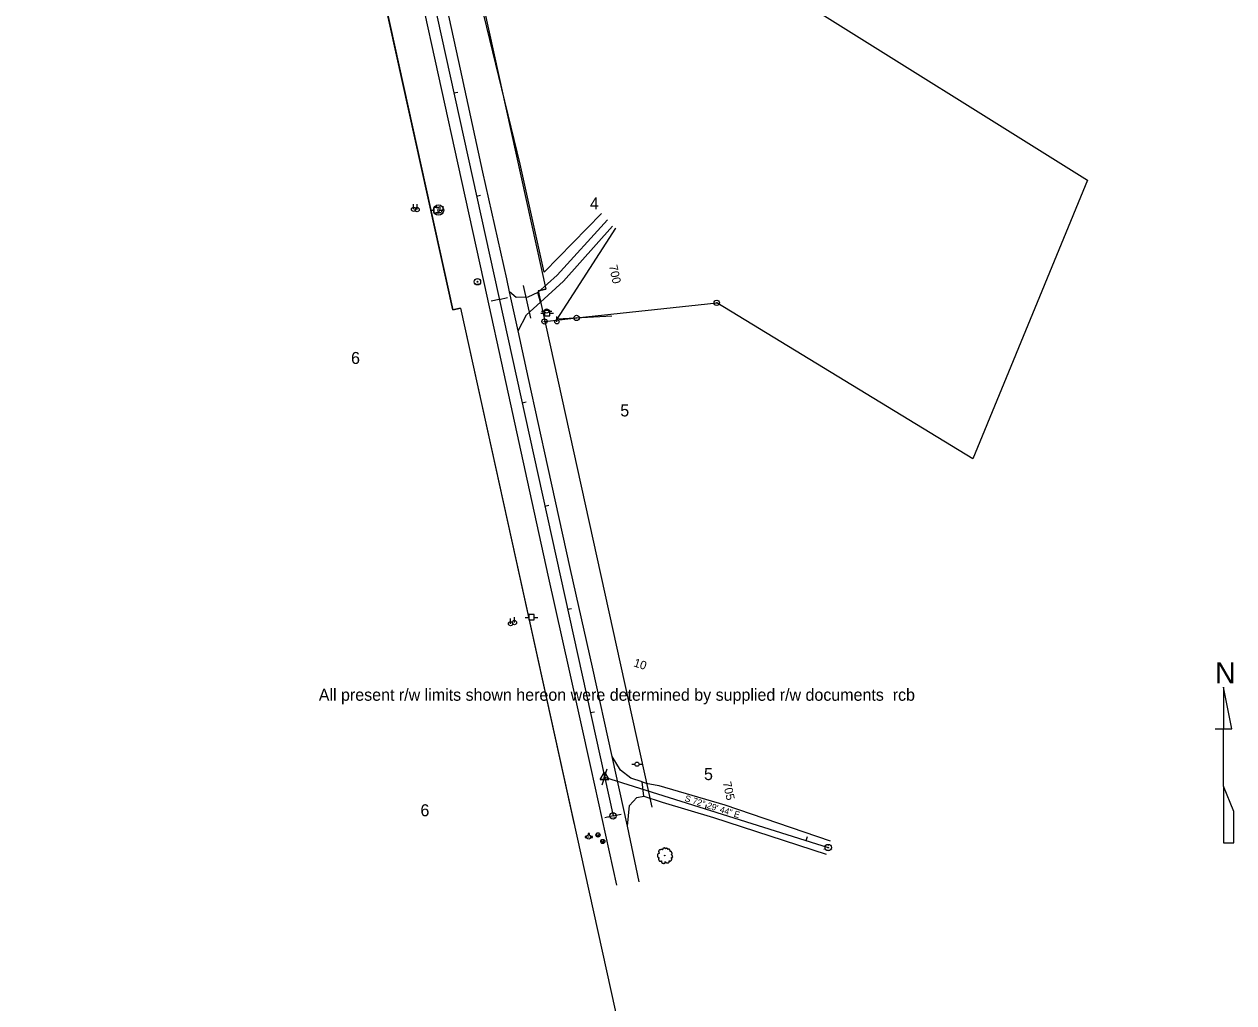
# Model space of a CAD drawing. Extents: x 2519952 to 2531965, y 848341 to 887632.
# Drawn here: x 2524121 to 2525265, y 855014 to 855939 of the extents above; entities that cross this region are included whole.
import ezdxf

# ---------------------------------------------------------------- set-up
doc = ezdxf.new("R2010")
doc.units = 0
for name, color, linetype in [('RD_EX_DR_Pipe', 7, 'Continuous'), ('RD_EX_Driveway', 7, 'Continuous'), ('RD_EX_DV_Prop', 7, 'Continuous'), ('RD_EX_DV_PropPin', 7, 'Continuous'), ('RD_EX_DV_TX_Prop', 7, 'Continuous'), ('RD_EX_Misc', 7, 'Continuous'), ('RD_EX_Road', 7, 'Continuous'), ('RD_EX_RW', 7, 'Continuous'), ('RD_EX_RW_TX', 7, 'Continuous'), ('RD_EX_UT', 7, 'Continuous'), ('RD_EX_VEG', 7, 'Continuous'), ('RD_HC_Cl', 7, 'Continuous'), ('RD_HC_Data', 7, 'Continuous'), ('RD_HC_Data_Tic', 7, 'Continuous'), ('RD_HC_TX_Sta50', 7, 'Continuous'), ('RD_HC_txCode', 7, 'Continuous'), ('RD_SMD_Locator', 7, 'Continuous')]:
    doc.layers.add(name, color=color, linetype=linetype)

msp = doc.modelspace()

# ---------------------------------------------------------------- linework, layer by layer
at = {"layer": 'RD_EX_DR_Pipe'}
msp.add_line((2524600.2160803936, 855661.0742784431), (2524593.3398803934, 855691.8717784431), dxfattribs=at)
at = {"layer": 'RD_EX_Driveway'}
for points in [[(2524672.6067803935, 855753.8669784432), (2524624.9417803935, 855701.7143784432), (2524606.6570803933, 855685.256078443)], [(2524609.1601803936, 855675.995578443), (2524630.9958803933, 855696.056178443), (2524677.3303803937, 855747.8359784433)], [(2524588.0300803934, 855648.885178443), (2524595.9174803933, 855664.1376784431), (2524609.1601803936, 855675.995578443), (2524606.6570803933, 855685.256078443), (2524597.4105803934, 855680.7446784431), (2524586.3519803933, 855680.4811784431), (2524580.0070803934, 855685.7148784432)], [(2524691.5292803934, 855180.7006784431), (2524693.4451803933, 855200.1742784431), (2524700.214680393, 855207.6864784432), (2524706.838580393, 855208.9093784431), (2524705.2389803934, 855222.3574784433), (2524694.5353803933, 855225.961578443), (2524684.8454803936, 855233.6391784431), (2524676.9115803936, 855246.424578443)]]:
    msp.add_lwpolyline(points, dxfattribs=at)
at = {"layer": 'RD_EX_DV_Prop'}
for p, q in [((2524452.9761756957, 856420.7578417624), (2524614.2639621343, 855688.305624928)), ((2524526.3696961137, 855668.9510905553), (2524365.081909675, 856401.40330739)), ((2524506.0881275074, 856179.5618547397), (2525126.3845258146, 855791.2982655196)), ((2525126.3845258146, 855791.2982655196), (2525018.021774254, 855528.092179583)), ((2524606.939439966, 855686.6927470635), (2524614.2639621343, 855688.305624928)), ((2524606.939438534, 855686.6927467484), (2524714.4646312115, 855198.3912678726)), ((2524533.694218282, 855670.5639684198), (2524526.3696961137, 855668.9510905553)), ((2524533.6942168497, 855670.5639681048), (2524730.2884579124, 854777.7754386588)), ((2524643.4141803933, 855661.1964784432), (2524775.8276803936, 855675.4425784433)), ((2525018.021774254, 855528.092179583), (2524775.8276803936, 855675.4425784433)), ((2524613.287067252, 855657.8664185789), (2524643.4141803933, 855661.1964784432)), ((2524613.0704803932, 855657.8424784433), (2524613.287067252, 855657.8664185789))]:
    msp.add_line(p, q, dxfattribs=at)
at = {"layer": 'RD_EX_DV_PropPin'}
for centre, radius in [((2524775.8276595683, 855675.4425680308), 2.499000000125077), ((2524775.8276595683, 855675.4425784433), 0.24990000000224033), ((2524613.070459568, 855657.8424680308), 2.499000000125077), ((2524643.414159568, 855661.1964680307), 2.499000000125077), ((2524643.414159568, 855661.1964784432), 0.24990000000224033), ((2524613.070459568, 855657.8424784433), 0.24990000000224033)]:
    msp.add_circle(centre, radius, dxfattribs=at)
at = {"layer": 'RD_EX_Misc'}
for p, q in [((2525262.666532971, 855272.6970592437), (2525254.8265329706, 855311.8987259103)), ((2525254.8265329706, 855311.8987259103), (2525254.8265329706, 855311.8987259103)), ((2525254.8265329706, 855311.8987259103), (2525254.8265329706, 855272.6970592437)), ((2525246.986532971, 855272.6970592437), (2525254.8265329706, 855272.6970592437)), ((2525254.8265329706, 855218.3015592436), (2525254.8265329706, 855272.6970592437)), ((2525254.8265329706, 855272.6970592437), (2525262.666532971, 855272.6970592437)), ((2525262.666532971, 855272.6970592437), (2525262.666532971, 855273.1620592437)), ((2525264.626532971, 855194.295392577), (2525254.8265329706, 855218.3015592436)), ((2525254.8265329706, 855218.3015592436), (2525254.8265329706, 855164.8937259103)), ((2525264.626532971, 855164.8937259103), (2525264.626532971, 855194.5670592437)), ((2525264.626532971, 855194.5670592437), (2525264.626532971, 855194.295392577)), ((2525254.8265329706, 855164.8937259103), (2525264.626532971, 855164.8937259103))]:
    msp.add_line(p, q, dxfattribs=at)
at = {"layer": 'RD_EX_Road'}
for p, q in [((2524512.8502803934, 855891.0007784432), (2524490.3128803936, 855993.6579784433)), ((2524533.7905803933, 855896.2723784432), (2524511.1552803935, 855999.8680784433)), ((2524534.499780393, 855792.1229784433), (2524512.8502803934, 855891.0007784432)), ((2524554.8485803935, 855799.0191784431), (2524533.7905803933, 855896.2723784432)), ((2524577.3935803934, 855698.2045784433), (2524554.8485803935, 855799.0191784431)), ((2524555.9863803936, 855694.6241784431), (2524534.499780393, 855792.1229784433)), ((2524577.1843803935, 855598.2062784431), (2524555.9863803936, 855694.6241784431)), ((2524580.0070803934, 855685.7148784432), (2524577.3935803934, 855698.2045784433)), ((2524588.0300803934, 855648.885178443), (2524580.0070803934, 855685.7148784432)), ((2524597.8968803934, 855603.9439784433), (2524588.0300803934, 855648.885178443)), ((2524616.3381803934, 855520.586578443), (2524597.8968803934, 855603.9439784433)), ((2524594.9922803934, 855516.070078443), (2524577.1843803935, 855598.2062784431)), ((2524616.6029803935, 855417.9932784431), (2524594.9922803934, 855516.070078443)), ((2524637.7038803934, 855423.1329784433), (2524616.3381803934, 855520.586578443)), ((2524658.281580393, 855331.0138784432), (2524637.7038803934, 855423.1329784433)), ((2524636.9083803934, 855326.1357784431), (2524616.6029803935, 855417.9932784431)), ((2524676.9115803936, 855246.424578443), (2524658.281580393, 855331.0138784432)), ((2524657.0250803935, 855235.0777784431), (2524636.9083803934, 855326.1357784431)), ((2524691.5292803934, 855180.7006784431), (2524676.9115803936, 855246.424578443)), ((2524681.3010803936, 855124.8039784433), (2524657.0250803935, 855235.0777784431)), ((2524702.6512803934, 855127.9539784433), (2524691.5292803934, 855180.7006784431))]:
    msp.add_line(p, q, dxfattribs=at)
for points in [[(2524705.2389803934, 855222.3574784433), (2524709.1703803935, 855221.1126784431), (2524721.2472803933, 855218.9204784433), (2524783.5042803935, 855200.877578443), (2524883.1972803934, 855166.700578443)], [(2524706.838580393, 855208.9093784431), (2524724.2509803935, 855203.2747784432), (2524772.6540803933, 855188.6183784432), (2524879.3336803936, 855154.1428784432)]]:
    msp.add_lwpolyline(points, dxfattribs=at)
at = {"layer": 'RD_EX_RW'}
for p, q in [((2524606.9394062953, 855686.6927396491), (2524714.4645913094, 855198.3912674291)), ((2524533.6941846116, 855670.5639610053), (2524641.2193694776, 855182.2624894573))]:
    msp.add_line(p, q, dxfattribs=at)
for points in [[(2524445.6516535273, 856419.1449638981), (2524452.9761756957, 856420.7578417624), (2524614.2639621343, 855688.305624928), (2524606.939439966, 855686.6927470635)], [(2524372.4064048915, 856403.0161793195), (2524365.081909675, 856401.40330739), (2524526.3696961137, 855668.9510905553), (2524533.6941846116, 855670.5639610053)]]:
    msp.add_lwpolyline(points, dxfattribs=at)
at = {"layer": 'RD_EX_UT'}
for p, q in [((2524489.2621803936, 855763.892178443), (2524489.2621803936, 855768.892178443)), ((2524492.6597803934, 855763.6378784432), (2524492.6597803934, 855768.6378784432)), ((2524505.007613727, 855763.1520451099), (2524508.4767803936, 855763.1520451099)), ((2524513.43869706, 855765.7144617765), (2524508.43869706, 855765.7144617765)), ((2524508.43869706, 855765.7144617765), (2524508.43869706, 855760.7144617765)), ((2524513.3671970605, 855763.1520451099), (2524517.007613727, 855763.1520451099)), ((2524513.43869706, 855760.7144617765), (2524513.43869706, 855765.7144617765)), ((2524508.43869706, 855760.7144617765), (2524513.43869706, 855760.7144617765)), ((2524510.771430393, 855760.9367117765), (2524515.40059706, 855760.9367117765)), ((2524609.7051137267, 855665.6509451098), (2524613.1742803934, 855665.6509451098)), ((2524610.1306970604, 855667.715428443), (2524613.0612803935, 855667.715428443)), ((2524618.13619706, 855668.2133617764), (2524613.13619706, 855668.2133617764)), ((2524613.13619706, 855668.2133617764), (2524613.13619706, 855663.2133617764)), ((2524613.13619706, 855663.2133617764), (2524618.13619706, 855663.2133617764)), ((2524617.06119706, 855667.715428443), (2524620.1306970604, 855667.715428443)), ((2524618.06469706, 855665.6509451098), (2524621.7051137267, 855665.6509451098)), ((2524618.13619706, 855663.2133617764), (2524618.13619706, 855668.2133617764)), ((2524624.7792803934, 855657.492078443), (2524624.7792803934, 855662.492078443)), ((2524581.0179803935, 855372.052078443), (2524581.0179803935, 855377.052078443)), ((2524584.6375803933, 855373.1148784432), (2524584.6375803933, 855378.1148784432)), ((2524594.8051137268, 855378.0388451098), (2524598.2742803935, 855378.0388451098)), ((2524603.23619706, 855380.6012617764), (2524598.23619706, 855380.6012617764)), ((2524598.23619706, 855380.6012617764), (2524598.23619706, 855375.6012617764)), ((2524598.23619706, 855375.6012617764), (2524603.23619706, 855375.6012617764)), ((2524603.16469706, 855378.0388451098), (2524606.8051137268, 855378.0388451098)), ((2524603.23619706, 855375.6012617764), (2524603.23619706, 855380.6012617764)), ((2524695.59799706, 855239.181828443), (2524698.5285803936, 855239.181828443)), ((2524702.5284970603, 855239.181828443), (2524705.59799706, 855239.181828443)), ((2524652.99989706, 855170.92839511), (2524651.442480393, 855170.92839511)), ((2524651.442480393, 855170.92839511), (2524651.442480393, 855169.92839511)), ((2524651.442480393, 855169.92839511), (2524652.9619803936, 855169.92839511)), ((2524654.458813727, 855173.5758951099), (2524654.458813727, 855172.3020617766)), ((2524655.4589803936, 855173.5758951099), (2524654.458813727, 855173.5758951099)), ((2524655.4589803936, 855172.2798117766), (2524655.4589803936, 855173.5758951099)), ((2524658.442480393, 855170.92839511), (2524656.8319803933, 855170.92839511)), ((2524656.86989706, 855169.92839511), (2524658.442480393, 855169.92839511)), ((2524658.442480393, 855169.92839511), (2524658.442480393, 855170.92839511)), ((2524663.6221803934, 855170.3041284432), (2524662.318513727, 855173.7867117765)), ((2524663.6221803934, 855170.3041284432), (2524664.9444303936, 855173.7494617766)), ((2524668.1710803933, 855164.1001284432), (2524666.8674137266, 855167.5827117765)), ((2524668.1710803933, 855164.1001284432), (2524669.493330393, 855167.5454617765))]:
    msp.add_line(p, q, dxfattribs=at)
for centre, radius in [((2524489.262192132, 855763.8921914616), 1.9992000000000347), ((2524492.6597921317, 855763.6378914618), 1.9992000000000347), ((2524512.8996637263, 855763.1448451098), 4.908479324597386), ((2524615.0612803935, 855667.7001784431), 2.000000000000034), ((2524624.779292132, 855657.4920914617), 1.9992000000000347), ((2524581.017992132, 855372.0520914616), 1.9992000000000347), ((2524584.6375921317, 855373.1148914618), 1.9992000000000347), ((2524700.5285803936, 855239.166578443), 2.000000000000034), ((2524654.9159491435, 855170.3549992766), 2.0000000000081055), ((2524654.9159803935, 855170.3549784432), 0.2500000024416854), ((2524663.6222012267, 855172.2968367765), 2.0000000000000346), ((2524668.1711012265, 855166.0928367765), 2.0000000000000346)]:
    msp.add_circle(centre, radius, dxfattribs=at)
for start, end in [(163.33869722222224, 192.31501666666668), (74.24552500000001, 103.21276111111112), (347.6849833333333, 16.661302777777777)]:
    msp.add_arc((2524654.9159491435, 855170.3549992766), 2.0000000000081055, start, end, dxfattribs=at)
at = {"layer": 'RD_EX_VEG'}
for points in [[(2524667.0098803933, 855759.8451784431), (2524612.8581803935, 855704.452078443), (2524590.1172803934, 855806.5172784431), (2524541.1538803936, 856007.7798784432), (2524550.9654803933, 856030.0248784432), (2524598.0559803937, 856001.2698784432)], [(2524676.7713803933, 855662.895178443), (2524624.9966803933, 855660.0372784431), (2524680.4173803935, 855746.0860784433)]]:
    msp.add_lwpolyline(points, dxfattribs=at)
for centre, radius in [((2524726.6861012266, 855152.7935992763), 0.2500000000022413), ((2524726.6735491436, 855152.7747451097), 0.00010000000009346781)]:
    msp.add_circle(centre, radius, dxfattribs=at)
for points in [[(2524726.8179970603, 855159.960828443), (2524726.5181637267, 855159.985828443), (2524726.1933303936, 855159.885828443), (2524725.943413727, 855159.7859117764), (2524725.7184970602, 855159.7109117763), (2524725.4935803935, 855159.6109117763), (2524725.1937470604, 855159.436078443), (2524724.9688303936, 855159.236078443), (2524724.8438303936, 855158.9862451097), (2524724.7938303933, 855158.761328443), (2524724.743913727, 855158.4864951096), (2524724.743913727, 855158.3114951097), (2524724.61899706, 855158.2864951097), (2524724.4689970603, 855158.3114951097), (2524724.219163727, 855158.3864951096), (2524723.9692470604, 855158.3864951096), (2524723.7193303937, 855158.3864951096), (2524723.3694970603, 855158.3614951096), (2524723.019663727, 855158.3614951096), (2524722.7448303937, 855158.3114951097), (2524722.419913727, 855158.261578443), (2524722.0450803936, 855158.1366617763), (2524721.69524706, 855158.0116617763), (2524721.395413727, 855157.7617451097), (2524721.1454970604, 855157.2869951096), (2524721.0204970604, 855156.9371617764), (2524720.8705803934, 855156.6872451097), (2524721.0204970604, 855156.2374951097), (2524721.19549706, 855155.887578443), (2524721.2204137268, 855155.6876617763), (2524721.295413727, 855155.2629117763), (2524721.395413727, 855155.0379951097), (2524721.5203303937, 855154.8379951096), (2524721.445413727, 855154.813078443), (2524721.07049706, 855154.763078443), (2524720.7706637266, 855154.6631617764), (2524720.3458303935, 855154.4382451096), (2524720.1209137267, 855154.213328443), (2524720.0209137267, 855153.8884117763), (2524719.99599706, 855153.538578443), (2524719.8960803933, 855153.3387451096), (2524719.8210803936, 855153.063828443), (2524719.7960803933, 855152.988828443), (2524719.7460803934, 855152.6639951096), (2524719.8460803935, 855152.2141617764), (2524719.8710803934, 855151.864328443), (2524719.99599706, 855151.6394117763), (2524720.1459137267, 855151.464578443), (2524720.3208303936, 855151.2146617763), (2524720.720663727, 855150.9897451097), (2524721.0454970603, 855150.8897451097), (2524721.2454137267, 855150.864828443), (2524721.07049706, 855150.3649951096), (2524721.0204970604, 855150.0151617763), (2524720.8955803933, 855149.615328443), (2524720.8955803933, 855149.5404117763), (2524720.845663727, 855149.065578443), (2524720.99549706, 855148.7406617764), (2524721.07049706, 855148.3659117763), (2524721.2454137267, 855148.1409951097), (2524721.5203303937, 855147.841078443), (2524721.8451637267, 855147.6162451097), (2524722.34499706, 855147.4912451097), (2524722.7448303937, 855147.5162451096), (2524723.3195803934, 855147.6911617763), (2524723.5694137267, 855147.7661617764), (2524723.544413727, 855147.5912451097), (2524723.5694137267, 855147.216328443), (2524723.5694137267, 855146.791578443), (2524723.7193303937, 855146.4667451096), (2524723.8193303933, 855146.191828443), (2524723.9692470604, 855145.9419117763), (2524724.2941637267, 855145.717078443), (2524724.6939137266, 855145.642078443), (2524725.11874706, 855145.4921617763), (2524725.5685803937, 855145.4171617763), (2524726.0683303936, 855145.3921617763), (2524726.6680803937, 855145.542078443), (2524726.942913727, 855145.667078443), (2524727.042913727, 855145.8419951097), (2524727.2428303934, 855146.216828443), (2524727.1928303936, 855146.4417451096), (2524727.2178303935, 855147.0414951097), (2524727.31774706, 855146.8664951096), (2524727.49274706, 855146.5166617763), (2524727.99249706, 855146.216828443), (2524728.3923303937, 855146.0419117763), (2524728.8670803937, 855145.8919117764), (2524729.16699706, 855145.8169951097), (2524729.64174706, 855145.8919117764), (2524730.016663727, 855145.9669117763), (2524730.391413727, 855146.0919117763), (2524730.6913303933, 855146.3667451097), (2524730.8662470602, 855146.6416617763), (2524730.91624706, 855146.9164951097), (2524730.991163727, 855147.291328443), (2524731.0411637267, 855147.4662451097)], [(2524731.0411637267, 855147.4662451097), (2524730.9662470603, 855147.6412451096), (2524730.91624706, 855147.891078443), (2524730.991163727, 855147.866078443), (2524731.1660803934, 855147.816078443), (2524731.44099706, 855147.6911617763), (2524731.6659137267, 855147.6162451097), (2524731.99074706, 855147.6412451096), (2524732.2656637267, 855147.7411617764), (2524732.715413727, 855148.016078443), (2524732.9903303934, 855148.490828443), (2524733.2651637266, 855148.8906617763), (2524733.340163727, 855149.2154951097), (2524733.290163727, 855149.4404117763), (2524733.2651637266, 855149.9401617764), (2524733.0652470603, 855150.190078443), (2524733.01524706, 855150.3149951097), (2524732.9153303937, 855150.714828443), (2524732.9903303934, 855150.764828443), (2524733.2651637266, 855150.814828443), (2524733.63999706, 855150.9397451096), (2524733.914913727, 855151.0646617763), (2524734.1398303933, 855151.2396617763), (2524734.21474706, 855151.464578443), (2524734.1898303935, 855151.864328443), (2524734.23974706, 855152.2641617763), (2524734.1648303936, 855152.4141617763), (2524734.0648303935, 855152.5639951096), (2524733.9898303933, 855152.7639951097), (2524733.839913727, 855152.913828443), (2524733.73999706, 855153.063828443), (2524733.63999706, 855153.1637451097), (2524733.5150803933, 855153.3137451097), (2524733.340163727, 855153.4386617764), (2524733.1902470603, 855153.4886617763), (2524733.14024706, 855153.638578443), (2524733.290163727, 855153.8384951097), (2524733.340163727, 855153.9384117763), (2524733.3650803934, 855154.163328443), (2524733.5900803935, 855154.5131617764), (2524733.63999706, 855154.9129951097), (2524733.5900803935, 855155.337828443), (2524733.5400803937, 855155.6127451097), (2524733.3900803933, 855155.887578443), (2524733.1902470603, 855156.1374951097), (2524733.0652470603, 855156.3124117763), (2524732.8903303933, 855156.437328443), (2524732.5654970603, 855156.562328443), (2524732.3155803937, 855156.6122451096), (2524731.9657470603, 855156.6122451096), (2524731.7658303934, 855156.6622451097), (2524731.7908303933, 855156.7122451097), (2524731.7908303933, 855156.8621617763), (2524731.7908303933, 855157.137078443), (2524731.7158303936, 855157.586828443), (2524731.565913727, 855158.0866617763), (2524731.565913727, 855158.1116617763), (2524731.465913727, 855158.3614951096), (2524731.2410803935, 855158.5614117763), (2524731.0661637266, 855158.661328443), (2524730.8662470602, 855158.786328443), (2524730.6163303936, 855158.811328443), (2524730.31649706, 855158.811328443), (2524730.0415803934, 855158.761328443), (2524729.8416637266, 855158.661328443), (2524729.66674706, 855158.5364117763), (2524729.59174706, 855158.686328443), (2524729.4918303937, 855158.9862451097), (2524729.4418303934, 855159.1361617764), (2524729.291913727, 855159.311078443), (2524729.0670803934, 855159.5109951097), (2524728.6171637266, 855159.6359117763), (2524727.99249706, 855159.5609951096), (2524727.6925803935, 855159.361078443), (2524727.542663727, 855159.1861617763), (2524727.49274706, 855159.311078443), (2524727.2927470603, 855159.5109951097), (2524727.1928303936, 855159.6859117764), (2524727.0179137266, 855159.8109117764), (2524726.86799706, 855159.910828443), (2524726.76799706, 855159.960828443)]]:
    msp.add_spline(points, degree=3, dxfattribs=at)
at = {"layer": 'RD_HC_Cl'}
for p, q in [((2524121.2484135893, 857717.9715233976), (2524677.8419803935, 855190.3268784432)), ((2524669.7526803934, 855227.0625784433), (2524881.2465803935, 855160.3602784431))]:
    msp.add_line(p, q, dxfattribs=at)
at = {"layer": 'RD_HC_Data'}
for p, q in [((2524665.7819403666, 855224.7698468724), (2524669.753911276, 855231.6495022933)), ((2524665.7819403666, 855224.7698468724), (2524673.7226070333, 855224.7698468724)), ((2524669.753911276, 855231.6495022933), (2524673.7226070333, 855224.7698468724))]:
    msp.add_line(p, q, dxfattribs=at)
for centre, radius in [((2524549.696138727, 855695.3217888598), 3.000000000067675), ((2524549.6961803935, 855695.3217784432), 0.28181953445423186), ((2524669.7526803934, 855227.0625784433), 0.5294348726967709), ((2524677.8419387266, 855190.3268888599), 3.000000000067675), ((2524677.8419803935, 855190.3268784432), 0.28181953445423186), ((2524881.2465387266, 855160.3602888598), 3.000000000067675), ((2524881.2465803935, 855160.3602784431), 0.28181953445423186)]:
    msp.add_circle(centre, radius, dxfattribs=at)
at = {"layer": 'RD_HC_Data_Tic'}
for p, q in [((2524527.307251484, 855873.9465321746), (2524531.213663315, 855874.8067336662)), ((2524548.8122887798, 855776.2862363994), (2524552.7187006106, 855777.1464378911)), ((2524570.317326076, 855678.625940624), (2524562.504502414, 855676.9055376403)), ((2524570.317326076, 855678.625940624), (2524578.130149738, 855680.3463436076)), ((2524591.822363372, 855580.9656448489), (2524595.7287752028, 855581.8258463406)), ((2524613.327400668, 855483.3053490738), (2524617.233812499, 855484.1655505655)), ((2524634.8324379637, 855385.6450532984), (2524638.7388497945, 855386.5052547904)), ((2524656.33747526, 855287.9847575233), (2524660.2438870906, 855288.844959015)), ((2524669.7526803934, 855227.0625784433), (2524667.346426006, 855219.4330345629)), ((2524669.7526803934, 855227.0625784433), (2524672.158934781, 855234.6921223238)), ((2524677.8425125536, 855190.3244617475), (2524670.0296888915, 855188.604058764)), ((2524677.842512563, 855190.3244617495), (2524685.6553362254, 855192.0448647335)), ((2524765.1219788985, 855196.9843986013), (2524766.3251060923, 855200.7991705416)), ((2524860.491277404, 855166.9062187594), (2524861.694404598, 855170.7209906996))]:
    msp.add_line(p, q, dxfattribs=at)
at = {"layer": 'RD_SMD_Locator'}
for centre in [(2524512.8502803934, 855891.0007784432), (2524533.7905803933, 855896.2723784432), (2524554.8485803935, 855799.0191784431), (2524590.1172803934, 855806.5172784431), (2524534.499780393, 855792.1229784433), (2524667.0098803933, 855759.8451784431), (2524672.6067803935, 855753.8669784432), (2524677.3303803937, 855747.8359784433), (2524680.4173803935, 855746.0860784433), (2524612.8581803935, 855704.452078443), (2524549.6961803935, 855695.3217784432), (2524555.9863803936, 855694.6241784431), (2524577.3935803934, 855698.2045784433), (2524624.9417803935, 855701.7143784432), (2524630.9958803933, 855696.056178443), (2524580.0070803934, 855685.7148784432), (2524580.0070803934, 855685.7148784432), (2524593.3398803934, 855691.8717784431), (2524606.6570803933, 855685.256078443), (2524606.6570803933, 855685.256078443), (2524586.3519803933, 855680.4811784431), (2524597.4105803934, 855680.7446784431), (2524609.1601803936, 855675.995578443), (2524609.1601803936, 855675.995578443), (2524595.9174803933, 855664.1376784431), (2524600.2160803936, 855661.0742784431), (2524624.9966803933, 855660.0372784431), (2524676.7713803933, 855662.895178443), (2524588.0300803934, 855648.885178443), (2524588.0300803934, 855648.885178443), (2524597.8968803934, 855603.9439784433), (2524577.1843803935, 855598.2062784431), (2524594.9922803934, 855516.070078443), (2524616.3381803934, 855520.586578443), (2524637.7038803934, 855423.1329784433), (2524616.6029803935, 855417.9932784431), (2524658.281580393, 855331.0138784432), (2524636.9083803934, 855326.1357784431), (2524676.9115803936, 855246.424578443), (2524676.9115803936, 855246.424578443), (2524657.0250803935, 855235.0777784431), (2524669.7526803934, 855227.0625784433), (2524684.8454803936, 855233.6391784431), (2524694.5353803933, 855225.961578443), (2524705.2389803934, 855222.3574784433), (2524705.2389803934, 855222.3574784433), (2524709.1703803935, 855221.1126784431), (2524721.2472803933, 855218.9204784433), (2524700.214680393, 855207.6864784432), (2524706.838580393, 855208.9093784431), (2524706.838580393, 855208.9093784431), (2524724.2509803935, 855203.2747784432), (2524677.8419803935, 855190.3268784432), (2524693.4451803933, 855200.1742784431), (2524783.5042803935, 855200.877578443), (2524691.5292803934, 855180.7006784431), (2524691.5292803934, 855180.7006784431), (2524772.6540803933, 855188.6183784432), (2524881.2465803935, 855160.3602784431), (2524883.1972803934, 855166.700578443), (2524879.3336803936, 855154.1428784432), (2524681.3010803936, 855124.8039784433), (2524702.6512803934, 855127.9539784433)]:
    msp.add_circle(centre, 0.001, dxfattribs=at)

# ---------------------------------------------------------------- texts
at = {"layer": 'RD_EX_DV_TX_Prop'}
for s, p in [('4', (2524655.9423417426, 855763.8181655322)), ('6', (2524430.225110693, 855617.6652087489)), ('5', (2524684.7135905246, 855568.0328260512)), ('5', (2524763.8402364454, 855224.1704858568)), ('6', (2524495.80757091, 855189.9535116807))]:
    msp.add_text(s, height=11.31666660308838, dxfattribs=at).set_placement(p)
at = {"layer": 'RD_EX_Misc'}
msp.add_text('N', height=19.999999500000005, dxfattribs=at).set_placement((2525246.9337829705, 855315.6048925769))
at = {"layer": 'RD_EX_RW_TX'}
msp.add_text('All present r/w limits shown hereon were determined by supplied r/w documents  rcb', height=11.31666660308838, dxfattribs=at).set_placement((2524399.713090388, 855299.1613789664))
at = {"layer": 'RD_EX_UT'}
msp.add_text('W', height=6.000000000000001, dxfattribs=at).set_placement((2524510.434930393, 855761.1438784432))
at = {"layer": 'RD_HC_Data'}
msp.add_text('S 72%%d 29\' 44" E', height=6, rotation=342.4954342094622, dxfattribs=at).set_placement((2524745.1631111, 855204.3277095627))
at = {"layer": 'RD_HC_TX_Sta50'}
for s, height, rotation, p in [('700', 7.999999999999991, 282.41848259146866, (2524673.912219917, 855710.3809205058)), ('10', 8.000000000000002, 342.4954342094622, (2524696.710072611, 855331.8045747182)), ('705', 7.999999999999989, 282.41848259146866, (2524781.4801434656, 855221.885360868))]:
    msp.add_text(s, height=height, rotation=rotation, dxfattribs=at).set_placement(p)
at = {"layer": 'RD_HC_txCode'}
for s, p in [('CP 1 PSC', (2524546.6961803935, 855693.3217784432)), ('1', (2524549.6961803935, 855696.3217784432)), ('PI 10+00.00', (2524665.7763024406, 855225.0625784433)), ('27', (2524669.0203969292, 855228.0625784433)), ('15', (2524677.3931614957, 855191.3268784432)), ('POT 705+00.00', (2524671.9994607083, 855188.3268784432)), ('POT 12+21.76', (2524876.5930370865, 855158.3602784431)), ('28', (2524880.514296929, 855161.3602784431))]:
    msp.add_text(s, height=1.0000000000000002, dxfattribs=at).set_placement(p)

doc.saveas('drawing.dxf')
